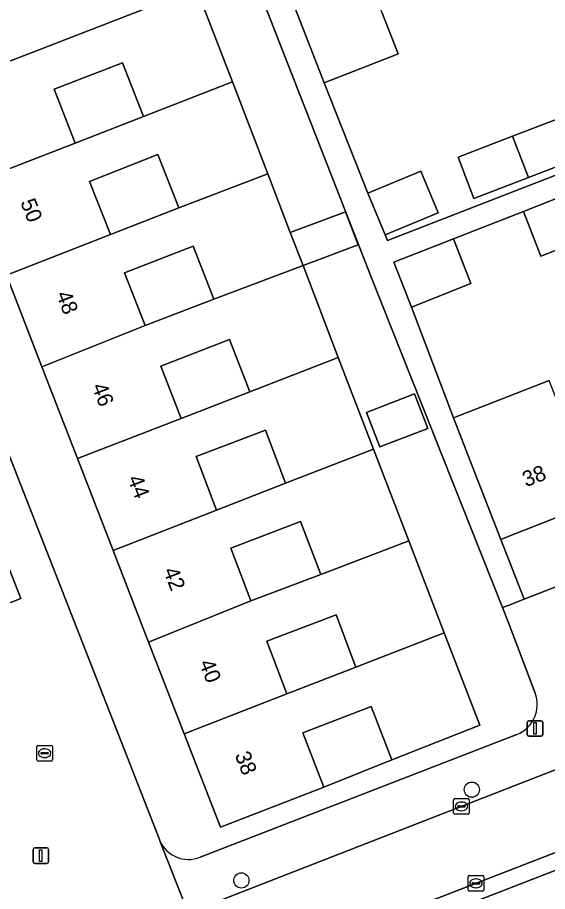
# Model space of a CAD drawing. Extents: x 159680 to 160786, y 387323 to 388340.
# Drawn here: x 159968.5 to 160002.5, y 387851.7 to 387907.8 of the extents above; entities that cross this region are included whole.
import ezdxf

# ---------------------------------------------------------------- set-up
doc = ezdxf.new("R2010")
doc.units = 0
for name, color, linetype in [('IMGEO_Boom', 7, 'Continuous'), ('IMGEO_Erf', 7, 'Continuous'), ('IMGEO_Kolk', 7, 'Continuous'), ('IMGEO_Lichtmast', 7, 'Continuous'), ('IMGEO_Pand', 7, 'Continuous'), ('IMGEO_Pand_nummerreeks', 7, 'Continuous'), ('IMGEO_Rijbaan_lokaal_open', 7, 'Continuous'), ('IMGEO_Voetpad_open', 7, 'Continuous')]:
    doc.layers.add(name, color=color, linetype=linetype)

msp = doc.modelspace()

# ---------------------------------------------------------------- linework, layer by layer
at = {"layer": 'IMGEO_Boom'}
for centre in [(159997.677, 387858.28), (159982.885, 387852.458)]:
    msp.add_circle(centre, 0.489, dxfattribs=at)
at = {"layer": 'IMGEO_Erf'}
for points in [[(159991.892, 387908.163), (159992.94, 387905.479), (159992.908, 387905.467), (159988.194, 387903.638), (159991, 387896.543), (159994.409, 387897.966), (159995.526, 387895.289), (159992.118, 387893.867), (159992.266, 387893.513), (160055.714, 387918.166)], [(160001.74, 387864.48), (160000, 387869.051), (159999.652, 387869.965), (159991.235, 387891.12), (159983.417, 387911.102)], [(159956.937, 387907.914), (159964.689, 387888.113), (159977.619, 387855.089), (159977.657, 387854.991)], [(160005.893, 387893.986), (160002.111, 387892.503), (160000.984, 387895.379), (159996.496, 387893.62), (159997.623, 387890.744), (159993.794, 387889.243), (159996.492, 387882.13), (160000, 387883.499), (160002.636, 387884.528)], [(159980.233, 387853.939), (160000, 387861.606), (160000.556, 387861.822)]]:
    msp.add_lwpolyline(points, dxfattribs=at)
for points in [[(159979.998, 387909.684), (159982.307, 387903.684), (159984.574, 387897.795), (159986.027, 387894.02), (159989.57, 387895.361), (159990.372, 387893.241), (159986.841, 387891.905), (159989.107, 387886.016), (159991.374, 387880.126), (159993.64, 387874.237), (159995.906, 387868.349), (159998.192, 387862.41), (159992.546, 387860.204), (159988.172, 387858.447), (159981.544, 387855.874), (159979.217, 387861.869), (159976.934, 387867.751), (159974.65, 387873.635), (159972.366, 387879.518), (159970.083, 387885.4), (159967.799, 387891.283), (159965.516, 387897.165), (159963.189, 387903.159)], [(159975.253, 387904.915), (159970.868, 387903.212), (159972.207, 387899.763), (159976.592, 387901.466)], [(160004.38, 387898.741), (160001.312, 387897.558), (159997.813, 387896.208), (159996.794, 387898.852), (160000.281, 387900.197), (160003.361, 387901.385)], [(159977.518, 387899.031), (159973.141, 387897.302), (159974.482, 387893.908), (159978.873, 387895.599)], [(160060.118, 387893.588), (160058.629, 387897.399), (160052.845, 387895.142), (160046.875, 387892.813), (160040.772, 387890.431), (160035.113, 387888.223), (160029.246, 387885.934), (160023.188, 387883.57), (160017.527, 387881.361), (160011.704, 387879.089), (160005.676, 387876.737), (160000, 387874.522), (159999.532, 387874.339), (160001.03, 387870.503)], [(159979.795, 387893.147), (159975.393, 387891.429), (159976.704, 387888.069), (159981.124, 387889.742)], [(159982.126, 387887.171), (159977.708, 387885.449), (159979.015, 387882.098), (159983.434, 387883.814)], [(159991.769, 387880.268), (159990.916, 387882.485), (159994.005, 387883.674), (159994.858, 387881.457)], [(159984.423, 387881.352), (159979.974, 387879.654), (159981.287, 387876.211), (159985.727, 387877.934)], [(159986.677, 387875.485), (159982.207, 387873.774), (159983.499, 387870.398), (159987.975, 387872.092)], [(159988.96, 387869.495), (159984.51, 387867.809), (159985.793, 387864.422), (159990.229, 387866.145)], [(159991.218, 387863.624), (159986.825, 387861.918), (159988.172, 387858.447), (159992.546, 387860.204)]]:
    msp.add_lwpolyline(points, close=True, dxfattribs=at)
for centre, radius, start, end in [((159999.81, 387863.747), 2.064, 291.1758, 20.8033), ((159979.5, 387855.825), 2.023, 204.3446, 291.2266)]:
    msp.add_arc(centre, radius, start, end, dxfattribs=at)
at = {"layer": 'IMGEO_Kolk'}
for p, q in [((159969.755, 387860.193), (159969.755, 387861.045)), ((159969.83, 387861.119), (159970.682, 387861.119)), ((159970.243, 387860.899), (159970.268, 387860.899)), ((159970.756, 387861.045), (159970.756, 387860.193)), ((159970.014, 387860.613), (159970.014, 387860.625)), ((159970.452, 387860.576), (159970.054, 387860.576)), ((159970.057, 387860.662), (159970.455, 387860.662)), ((159970.266, 387860.339), (159970.241, 387860.339)), ((159970.498, 387860.625), (159970.498, 387860.613)), ((159970.682, 387860.119), (159969.83, 387860.119)), ((159996.51, 387856.781), (159996.51, 387857.633)), ((159996.585, 387857.707), (159997.437, 387857.707)), ((159997.511, 387857.633), (159997.511, 387856.781)), ((159996.769, 387857.201), (159996.769, 387857.213)), ((159997.207, 387857.164), (159996.809, 387857.164)), ((159996.812, 387857.25), (159997.21, 387857.25)), ((159996.998, 387857.487), (159997.023, 387857.487)), ((159997.253, 387857.213), (159997.253, 387857.201)), ((159997.437, 387856.707), (159996.585, 387856.707)), ((159997.021, 387856.927), (159996.996, 387856.927)), ((159997.443, 387851.844), (159997.443, 387852.696)), ((159997.518, 387852.77), (159998.37, 387852.77)), ((159997.931, 387852.55), (159997.956, 387852.55)), ((159998.444, 387852.696), (159998.444, 387851.844)), ((159997.702, 387852.264), (159997.702, 387852.276)), ((159998.14, 387852.227), (159997.742, 387852.227)), ((159997.745, 387852.313), (159998.143, 387852.313)), ((159997.954, 387851.99), (159997.929, 387851.99)), ((159998.186, 387852.276), (159998.186, 387852.264)), ((159998.37, 387851.77), (159997.518, 387851.77))]:
    msp.add_line(p, q, dxfattribs=at)
for points in [[(159969.755, 387860.193), (159969.755, 387861.045)], [(159969.83, 387861.119), (159970.682, 387861.119)], [(159970.756, 387861.045), (159970.756, 387860.193)], [(159970.682, 387860.119), (159969.83, 387860.119)], [(159996.51, 387856.781), (159996.51, 387857.633)], [(159996.585, 387857.707), (159997.437, 387857.707)], [(159997.511, 387857.633), (159997.511, 387856.781)], [(159997.437, 387856.707), (159996.585, 387856.707)], [(159997.443, 387851.844), (159997.443, 387852.696)], [(159997.518, 387852.77), (159998.37, 387852.77)], [(159998.444, 387852.696), (159998.444, 387851.844)], [(159998.37, 387851.77), (159997.518, 387851.77)]]:
    msp.add_lwpolyline(points, dxfattribs=at)
for centre, radius, start, end in [((159969.832, 387861.043), 0.0765, 91.552, 178.448), ((159969.832, 387861.043), 0.0765, 91.552, 178.448), ((159970.68, 387861.043), 0.0765, 1.552, 88.448), ((159970.68, 387861.043), 0.0765, 1.552, 88.448), ((159970.054, 387860.622), 0.0403, 85.8775, 175.7526), ((159970.051, 387860.612), 0.0366, 178.938, 274.7102), ((159970.455, 387860.619), 0.043, 264.8664, 352.4533), ((159970.459, 387860.624), 0.0386, 1.7309, 96.639), ((159969.832, 387860.195), 0.0765, 181.552, 268.448), ((159969.832, 387860.195), 0.0765, 181.552, 268.448), ((159970.68, 387860.195), 0.0765, 271.552, 358.448), ((159970.68, 387860.195), 0.0765, 271.552, 358.448), ((159996.587, 387857.631), 0.0765, 91.552, 178.448), ((159996.587, 387857.631), 0.0765, 91.552, 178.448), ((159997.435, 387857.631), 0.0765, 1.552, 88.448), ((159997.435, 387857.631), 0.0765, 1.552, 88.448), ((159996.809, 387857.21), 0.0403, 85.8775, 175.7526), ((159996.806, 387857.2), 0.0366, 178.938, 274.7102), ((159997.21, 387857.207), 0.043, 264.8664, 352.4533), ((159997.214, 387857.212), 0.0386, 1.7309, 96.639), ((159996.587, 387856.783), 0.0765, 181.552, 268.448), ((159996.587, 387856.783), 0.0765, 181.552, 268.448), ((159997.435, 387856.783), 0.0765, 271.552, 358.448), ((159997.435, 387856.783), 0.0765, 271.552, 358.448), ((159997.52, 387852.694), 0.0765, 91.552, 178.448), ((159997.52, 387852.694), 0.0765, 91.552, 178.448), ((159998.368, 387852.694), 0.0765, 1.552, 88.448), ((159998.368, 387852.694), 0.0765, 1.552, 88.448), ((159997.742, 387852.273), 0.0403, 85.8775, 175.7526), ((159997.739, 387852.263), 0.0366, 178.938, 274.7102), ((159998.143, 387852.27), 0.043, 264.8664, 352.4533), ((159998.147, 387852.275), 0.0386, 1.7309, 96.639), ((159997.52, 387851.846), 0.0765, 181.552, 268.448), ((159997.52, 387851.846), 0.0765, 181.552, 268.448), ((159998.368, 387851.846), 0.0765, 271.552, 358.448), ((159998.368, 387851.846), 0.0765, 271.552, 358.448)]:
    msp.add_arc(centre, radius, start, end, dxfattribs=at)
for centre, major_axis, ratio, start_param, end_param in [((159970.242, 387860.619), (-0.387, 0.002), 0.722429, 4.712389, 7.853982), ((159970.267, 387860.619), (-0.39, 0.002), 0.717154, 1.570796, 4.712389), ((159996.997, 387857.207), (-0.387, 0.002), 0.722429, 4.712389, 7.853982), ((159997.022, 387857.207), (-0.39, 0.002), 0.717154, 1.570796, 4.712389), ((159997.93, 387852.27), (-0.387, 0.002), 0.722429, 4.712389, 7.853982), ((159997.955, 387852.27), (-0.39, 0.002), 0.717154, 1.570796, 4.712389)]:
    msp.add_ellipse(centre, major_axis=major_axis, ratio=ratio, start_param=start_param, end_param=end_param, dxfattribs=at)
at = {"layer": 'IMGEO_Lichtmast'}
for p, q in [((160001.238, 387861.805), (160001.238, 387862.605)), ((160001.238, 387862.605), (160001.238, 387861.805)), ((160001.338, 387862.705), (160002.128, 387862.705)), ((160002.128, 387862.705), (160001.338, 387862.705)), ((160002.228, 387862.605), (160002.228, 387861.805)), ((160002.228, 387861.805), (160002.228, 387862.605)), ((160002.128, 387861.705), (160001.338, 387861.705)), ((160001.338, 387861.705), (160002.128, 387861.705)), ((159969.517, 387853.648), (159969.517, 387854.448)), ((159969.517, 387854.448), (159969.517, 387853.648)), ((159969.617, 387854.548), (159970.407, 387854.548)), ((159970.407, 387854.548), (159969.617, 387854.548)), ((159970.507, 387854.448), (159970.507, 387853.648)), ((159970.507, 387853.648), (159970.507, 387854.448)), ((159970.407, 387853.548), (159969.617, 387853.548)), ((159969.617, 387853.548), (159970.407, 387853.548))]:
    msp.add_line(p, q, dxfattribs=at)
for points in [[(160001.658, 387862.58), (160001.808, 387862.58), (160001.808, 387861.83), (160001.658, 387861.83), (160001.658, 387862.58)], [(159969.937, 387854.423), (159970.087, 387854.423), (159970.087, 387853.673), (159969.937, 387853.673), (159969.937, 387854.423)]]:
    msp.add_lwpolyline(points, dxfattribs=at)
for centre, start, end in [((160001.338, 387862.605), 90, 180), ((160001.338, 387862.605), 90, 180), ((160002.128, 387862.605), 0, 90), ((160002.128, 387862.605), 360, 90), ((160001.338, 387861.805), 180, 270), ((160001.338, 387861.805), 180, 270), ((160002.128, 387861.805), 270, 0), ((160002.128, 387861.805), 270, 0), ((159969.617, 387854.448), 90, 180), ((159969.617, 387854.448), 90, 180), ((159970.407, 387854.448), 0, 90), ((159970.407, 387854.448), 360, 90), ((159969.617, 387853.648), 180, 270), ((159969.617, 387853.648), 180, 270), ((159970.407, 387853.648), 270, 0), ((159970.407, 387853.648), 270, 0)]:
    msp.add_arc(centre, 0.1, start, end, dxfattribs=at)
at = {"layer": 'IMGEO_Pand'}
for points in [[(159987.828, 387918.575), (159987.617, 387919.114), (159987.473, 387919.058), (159986.876, 387920.595), (159985.333, 387919.996), (159985.568, 387919.388), (159982.529, 387918.223), (159983.1, 387916.763), (159984.909, 387912.102), (159987.152, 387906.323), (159988.194, 387903.638), (159992.908, 387905.467), (159992.94, 387905.479), (159991.892, 387908.163)], [(159972.207, 387899.763), (159970.868, 387903.212), (159975.253, 387904.915), (159976.592, 387901.466), (159982.307, 387903.684), (159979.998, 387909.684), (159963.189, 387903.159), (159965.516, 387897.165)], [(159973.141, 387897.302), (159977.518, 387899.031), (159978.873, 387895.599), (159984.574, 387897.795), (159982.307, 387903.684), (159976.592, 387901.466), (159972.207, 387899.763), (159965.516, 387897.165), (159967.799, 387891.283), (159974.482, 387893.908)], [(160004.38, 387898.741), (160003.361, 387901.385), (160000.281, 387900.197), (160001.312, 387897.558)], [(159996.794, 387898.852), (159997.813, 387896.208), (160001.312, 387897.558), (160000.281, 387900.197)], [(159994.409, 387897.966), (159991, 387896.543), (159992.118, 387893.867), (159995.526, 387895.289)], [(159975.393, 387891.429), (159979.795, 387893.147), (159981.124, 387889.742), (159986.841, 387891.905), (159986.027, 387894.02), (159984.574, 387897.795), (159978.873, 387895.599), (159974.482, 387893.908), (159967.799, 387891.283), (159970.083, 387885.4), (159976.704, 387888.069)], [(160004.771, 387896.863), (160000.984, 387895.379), (160002.111, 387892.503), (160005.893, 387893.986)], [(159986.027, 387894.02), (159986.841, 387891.905), (159990.372, 387893.241), (159989.57, 387895.361)], [(159996.496, 387893.62), (159992.667, 387892.119), (159993.794, 387889.243), (159997.623, 387890.744)], [(159986.841, 387891.905), (159981.124, 387889.742), (159976.704, 387888.069), (159970.083, 387885.4), (159972.366, 387879.518), (159979.015, 387882.098), (159977.708, 387885.449), (159982.126, 387887.171), (159983.434, 387883.814), (159989.107, 387886.016)], [(159984.423, 387881.352), (159985.727, 387877.934), (159991.374, 387880.126), (159989.107, 387886.016), (159983.434, 387883.814), (159979.015, 387882.098), (159972.366, 387879.518), (159974.65, 387873.635), (159981.287, 387876.211), (159979.974, 387879.654)], [(160002.636, 387884.528), (160000, 387883.499), (159996.492, 387882.13), (159997.715, 387878.997), (159999.532, 387874.339), (160000, 387874.522), (160005.676, 387876.737)], [(159991.769, 387880.268), (159994.858, 387881.457), (159994.005, 387883.674), (159990.916, 387882.485)], [(159982.207, 387873.774), (159986.677, 387875.485), (159987.975, 387872.092), (159993.64, 387874.237), (159991.374, 387880.126), (159985.727, 387877.934), (159981.287, 387876.211), (159974.65, 387873.635), (159976.934, 387867.751), (159983.499, 387870.398)], [(159988.96, 387869.495), (159990.229, 387866.145), (159995.906, 387868.349), (159993.64, 387874.237), (159987.975, 387872.092), (159983.499, 387870.398), (159976.934, 387867.751), (159979.217, 387861.869), (159985.793, 387864.422), (159984.51, 387867.809)], [(159986.825, 387861.918), (159991.218, 387863.624), (159992.546, 387860.204), (159998.192, 387862.41), (159995.906, 387868.349), (159990.229, 387866.145), (159985.793, 387864.422), (159979.217, 387861.869), (159981.544, 387855.874), (159988.172, 387858.447)]]:
    msp.add_lwpolyline(points, close=True, dxfattribs=at)
at = {"layer": 'IMGEO_Rijbaan_lokaal_open'}
msp.add_lwpolyline([(160136.795, 387911.888), (160118.168, 387904.562), (160105.478, 387899.569), (160057.495, 387880.852), (160004.237, 387860.02), (160003.091, 387859.574), (160000, 387858.37), (159981.294, 387851.087), (159982.917, 387846.434), (160000, 387853.068), (160013.528, 387858.321), (160018.212, 387860.145), (160023.216, 387862.094), (160029.506, 387864.544), (160059.275, 387876.138), (160089.502, 387887.898), (160095.351, 387890.173), (160102.067, 387892.786), (160116.683, 387898.471), (160118.964, 387899.358), (160138.256, 387907.046), (160138.953, 387907.297), (160142.807, 387908.712)], dxfattribs=at)
for points in [[(159964.689, 387888.113), (159960.074, 387886.386), (159958.49, 387885.793), (159953.705, 387884.002), (159951.678, 387883.209), (159952.097, 387882.134), (159966.687, 387844.688), (159970.713, 387843.622), (159970.838, 387844.055), (159971.507, 387845.662), (159971.949, 387846.418), (159973.025, 387847.798), (159974.33, 387848.965), (159975.056, 387849.456), (159976.604, 387850.226), (159977.558, 387850.598), (159977.884, 387849.759), (159979.465, 387850.375), (159977.657, 387854.991), (159977.619, 387855.089)], [(159968.723, 387870.539), (159967.717, 387873.109), (159959.895, 387870.046), (159960.901, 387867.476)], [(159960.901, 387867.476), (159959.895, 387870.046), (159967.717, 387873.109), (159968.723, 387870.539)]]:
    msp.add_lwpolyline(points, close=True, dxfattribs=at)
at = {"layer": 'IMGEO_Voetpad_open'}
for points in [[(160055.714, 387918.166), (159992.266, 387893.513), (159992.118, 387893.867), (159991, 387896.543), (159988.194, 387903.638), (159987.152, 387906.323), (159984.909, 387912.102)], [(160114.072, 387911.049), (160114.271, 387910.688), (160114.869, 387909.226), (160115.857, 387906.811), (160118.168, 387904.562), (160136.795, 387911.888), (160140.836, 387913.368), (160142.084, 387913.853), (160140.13, 387916.234), (160120.676, 387908.594), (160118.757, 387907.847), (160118.086, 387909.722), (160117.335, 387911.726), (160116.002, 387915.162), (160115.897, 387915.38), (160115.683, 387915.296), (160114.506, 387914.836), (160061.446, 387894.107), (160060.118, 387893.588), (160001.03, 387870.503), (160000, 387870.101), (159999.652, 387869.965), (160000, 387869.051), (160001.74, 387864.48)], [(159983.417, 387911.102), (159991.235, 387891.12), (159999.652, 387869.965), (160000, 387870.101), (160001.03, 387870.503), (159999.532, 387874.339), (159997.715, 387878.997), (159996.492, 387882.13), (159993.794, 387889.243), (159992.667, 387892.119), (159996.496, 387893.62), (160000.984, 387895.379), (160004.771, 387896.863), (160008.225, 387898.217), (160012.88, 387900.033), (160012.864, 387900.073), (160016.237, 387901.389), (160022.294, 387903.751), (160028.161, 387906.039), (160032.492, 387907.728), (160036.424, 387909.216)], [(159985.192, 387831.126), (159987.782, 387832.114), (159988.449, 387832.375), (159986.193, 387838.174), (159984.066, 387843.64), (160000, 387849.829), (160019.276, 387857.317), (160021.405, 387851.848), (160023.646, 387846.12), (160024.501, 387846.454), (160024.913, 387846.614), (160020.554, 387857.813), (160025.23, 387859.629), (160024.281, 387861.973), (160023.396, 387861.628), (160023.216, 387862.094), (160018.212, 387860.145), (160018.599, 387859.148), (159983.304, 387845.437), (159982.917, 387846.434), (159980.753, 387845.594)], [(160000.556, 387861.822), (160000, 387861.606), (159980.233, 387853.939)], [(159977.657, 387854.991), (159979.465, 387850.375), (159981.294, 387851.087), (160000, 387858.37), (160003.091, 387859.574)]]:
    msp.add_lwpolyline(points, dxfattribs=at)
msp.add_lwpolyline([(160018.212, 387860.145), (160013.528, 387858.321), (160000, 387853.068), (159982.917, 387846.434), (159983.304, 387845.437), (160018.599, 387859.148)], close=True, dxfattribs=at)
for centre, radius, start, end in [((159999.81, 387863.747), 2.064, 291.1758, 20.8033), ((159979.5, 387855.825), 2.023, 204.3446, 291.2266)]:
    msp.add_arc(centre, radius, start, end, dxfattribs=at)

# ---------------------------------------------------------------- texts
at = {"layer": 'IMGEO_Pand_nummerreeks'}
for s, rotation, p in [('50', 291.2164, (159968.682, 387895.972)), ('48', 291.2164, (159970.976, 387890.062)), ('46', 291.2164, (159973.269, 387884.153)), ('38', 21.3157, (160001.155, 387877.678)), ('44', 291.2164, (159975.563, 387878.243)), ('42', 291.2164, (159977.857, 387872.335)), ('40', 291.2164, (159980.154, 387866.419)), ('38', 291.2164, (159982.448, 387860.509))]:
    msp.add_text(s, height=1, rotation=rotation, dxfattribs=at).set_placement(p)

doc.saveas('drawing.dxf')
